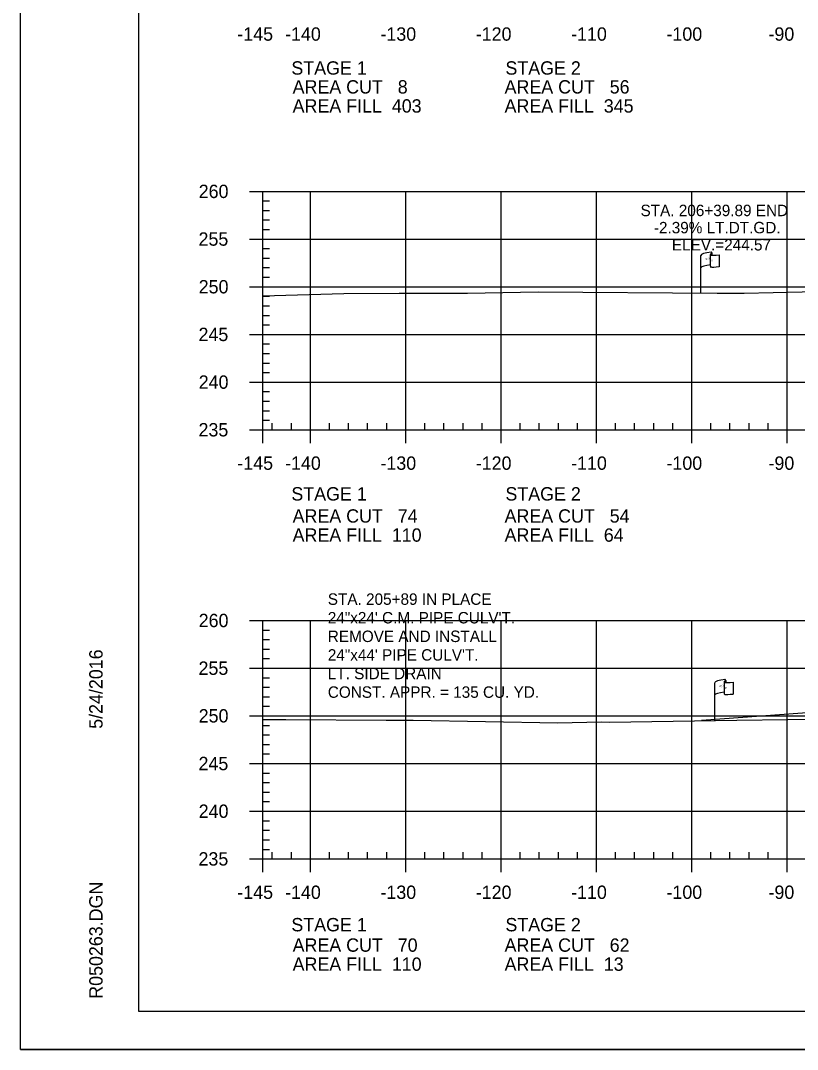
# Model space of a CAD drawing. Extents: x 1365647 to 1367999, y 387113 to 400173.
# Drawn here: x 1365723.7 to 1365805.2, y 390146.1 to 390254 of the extents above; entities that cross this region are included whole.
import ezdxf

# ---------------------------------------------------------------- set-up
doc = ezdxf.new("R2010")
doc.units = 0
for name, color, linetype in [('E_Existing ROW', 7, 'Continuous'), ('R_Axis', 7, 'Continuous'), ('R_Axis Annot', 7, 'Continuous'), ('R_Border', 7, 'Continuous'), ('R_Draft', 7, 'Continuous'), ('R_Drive', 7, 'Continuous'), ('R_Exist Surface', 7, 'Continuous'), ('R_Grid', 7, 'Continuous'), ('R_No Plot', 7, 'Continuous'), ('R_Water', 7, 'Continuous')]:
    doc.layers.add(name, color=color, linetype=linetype)

msp = doc.modelspace()

# ---------------------------------------------------------------- linework, layer by layer
at = {"layer": 'E_Existing ROW'}
for p, q in [((1365795.03, 390225.45), (1365795.03, 390229.4)), ((1365796.03, 390229.49), (1365796.03, 390229.48)), ((1365796.03, 390229.48), (1365796.03, 390228.25)), ((1365796.2, 390229.65), (1365796.2, 390229.41)), ((1365796.96, 390229.45), (1365796.96, 390228.21)), ((1365796.49, 390180.63), (1365796.49, 390184.58)), ((1365797.48, 390184.68), (1365797.48, 390184.66)), ((1365797.48, 390184.66), (1365797.48, 390183.44)), ((1365797.65, 390184.83), (1365797.65, 390184.59)), ((1365798.42, 390184.64), (1365798.42, 390183.4))]:
    msp.add_line(p, q, dxfattribs=at)
for centre, radius, start, end in [((1365796.11, 390229.49), 0.078, 88.6458, 274.2828), ((1365796.12, 390229.65), 0.0783, 263.0712, 93.9564), ((1365796.11, 390228.25), 0.0783, 180, 273.9564), ((1365797.56, 390184.68), 0.078, 88.6458, 274.2828), ((1365797.57, 390184.83), 0.0783, 263.0712, 93.9564), ((1365797.56, 390183.44), 0.0783, 180, 273.9564)]:
    msp.add_arc(centre, radius, start, end, dxfattribs=at)
for centre, major_axis, ratio, start_param, end_param in [((1365796.61, 390229.44), (-1.58, -0.04), 0.19887, 5.030368, 6.283185), ((1365797.32, 390229.56), (-1.23, -0.13), 0.052933, 0.159456, 1.268315), ((1365796.61, 390228.12), (-1.58, -0.04), 0.19887, 5.083035, 6.194897), ((1365797.32, 390228.32), (-1.23, -0.13), 0.052933, 0.159456, 1.268315), ((1365798.07, 390184.63), (-1.58, -0.04), 0.19887, 5.030368, 6.283185), ((1365798.78, 390184.74), (-1.23, -0.13), 0.052933, 0.159456, 1.268315), ((1365798.06, 390183.31), (-1.58, -0.04), 0.19887, 5.083035, 6.194897), ((1365798.78, 390183.5), (-1.23, -0.13), 0.052933, 0.159456, 1.268315)]:
    msp.add_ellipse(centre, major_axis=major_axis, ratio=ratio, start_param=start_param, end_param=end_param, dxfattribs=at)
at = {"layer": 'R_Axis'}
for p, q in [((1365747.69, 390236.11), (1365749.09, 390236.11)), ((1365749.09, 390211.11), (1365749.09, 390236.11)), ((1365749.09, 390235.11), (1365749.79, 390235.11)), ((1365749.09, 390234.11), (1365749.79, 390234.11)), ((1365749.09, 390233.11), (1365749.79, 390233.11)), ((1365749.09, 390232.11), (1365749.79, 390232.11)), ((1365747.69, 390231.11), (1365749.09, 390231.11)), ((1365749.09, 390230.11), (1365749.79, 390230.11)), ((1365749.09, 390229.11), (1365749.79, 390229.11)), ((1365749.09, 390228.11), (1365749.79, 390228.11)), ((1365749.09, 390227.11), (1365749.79, 390227.11)), ((1365747.69, 390226.11), (1365749.09, 390226.11)), ((1365749.09, 390225.11), (1365749.79, 390225.11)), ((1365749.09, 390224.11), (1365749.79, 390224.11)), ((1365749.09, 390223.11), (1365749.79, 390223.11)), ((1365749.09, 390222.11), (1365749.79, 390222.11)), ((1365747.69, 390221.11), (1365749.09, 390221.11)), ((1365749.09, 390220.11), (1365749.79, 390220.11)), ((1365749.09, 390219.11), (1365749.79, 390219.11)), ((1365749.09, 390218.11), (1365749.79, 390218.11)), ((1365749.09, 390217.11), (1365749.79, 390217.11)), ((1365747.69, 390216.11), (1365749.09, 390216.11)), ((1365749.09, 390215.11), (1365749.79, 390215.11)), ((1365749.09, 390214.11), (1365749.79, 390214.11)), ((1365749.09, 390213.11), (1365749.79, 390213.11)), ((1365749.09, 390212.11), (1365749.79, 390212.11)), ((1365749.09, 390211.11), (1365749.09, 390211.81)), ((1365750.09, 390211.11), (1365750.09, 390211.81)), ((1365752.09, 390211.11), (1365752.09, 390211.81)), ((1365756.09, 390211.11), (1365756.09, 390211.81)), ((1365758.09, 390211.11), (1365758.09, 390211.81)), ((1365760.09, 390211.11), (1365760.09, 390211.81)), ((1365762.09, 390211.11), (1365762.09, 390211.81)), ((1365766.09, 390211.11), (1365766.09, 390211.81)), ((1365768.09, 390211.11), (1365768.09, 390211.81)), ((1365770.09, 390211.11), (1365770.09, 390211.81)), ((1365772.09, 390211.11), (1365772.09, 390211.81)), ((1365776.09, 390211.11), (1365776.09, 390211.81)), ((1365778.09, 390211.11), (1365778.09, 390211.81)), ((1365780.09, 390211.11), (1365780.09, 390211.81)), ((1365782.09, 390211.11), (1365782.09, 390211.81)), ((1365786.09, 390211.11), (1365786.09, 390211.81)), ((1365788.09, 390211.11), (1365788.09, 390211.81)), ((1365790.09, 390211.11), (1365790.09, 390211.81)), ((1365792.09, 390211.11), (1365792.09, 390211.81)), ((1365796.09, 390211.11), (1365796.09, 390211.81)), ((1365798.09, 390211.11), (1365798.09, 390211.81)), ((1365800.09, 390211.11), (1365800.09, 390211.81)), ((1365802.09, 390211.11), (1365802.09, 390211.81)), ((1365747.69, 390211.11), (1365749.09, 390211.11)), ((1365749.09, 390211.11), (1366039.09, 390211.11)), ((1365749.09, 390209.71), (1365749.09, 390211.11)), ((1365754.09, 390209.71), (1365754.09, 390211.11)), ((1365764.09, 390209.71), (1365764.09, 390211.11)), ((1365774.09, 390209.71), (1365774.09, 390211.11)), ((1365784.09, 390209.71), (1365784.09, 390211.11)), ((1365794.09, 390209.71), (1365794.09, 390211.11)), ((1365804.09, 390209.71), (1365804.09, 390211.11)), ((1365747.69, 390191.11), (1365749.09, 390191.11)), ((1365749.09, 390166.11), (1365749.09, 390191.11)), ((1365749.09, 390190.11), (1365749.79, 390190.11)), ((1365749.09, 390189.11), (1365749.79, 390189.11)), ((1365749.09, 390188.11), (1365749.79, 390188.11)), ((1365749.09, 390187.11), (1365749.79, 390187.11)), ((1365747.69, 390186.11), (1365749.09, 390186.11)), ((1365749.09, 390185.11), (1365749.79, 390185.11)), ((1365749.09, 390184.11), (1365749.79, 390184.11)), ((1365749.09, 390183.11), (1365749.79, 390183.11)), ((1365749.09, 390182.11), (1365749.79, 390182.11)), ((1365747.69, 390181.11), (1365749.09, 390181.11)), ((1365749.09, 390180.11), (1365749.79, 390180.11)), ((1365749.09, 390179.11), (1365749.79, 390179.11)), ((1365749.09, 390178.11), (1365749.79, 390178.11)), ((1365749.09, 390177.11), (1365749.79, 390177.11)), ((1365747.69, 390176.11), (1365749.09, 390176.11)), ((1365749.09, 390175.11), (1365749.79, 390175.11)), ((1365749.09, 390174.11), (1365749.79, 390174.11)), ((1365749.09, 390173.11), (1365749.79, 390173.11)), ((1365749.09, 390172.11), (1365749.79, 390172.11)), ((1365747.69, 390171.11), (1365749.09, 390171.11)), ((1365749.09, 390170.11), (1365749.79, 390170.11)), ((1365749.09, 390169.11), (1365749.79, 390169.11)), ((1365749.09, 390168.11), (1365749.79, 390168.11)), ((1365749.09, 390167.11), (1365749.79, 390167.11)), ((1365749.09, 390166.11), (1365749.09, 390166.81)), ((1365750.09, 390166.11), (1365750.09, 390166.81)), ((1365752.09, 390166.11), (1365752.09, 390166.81)), ((1365756.09, 390166.11), (1365756.09, 390166.81)), ((1365758.09, 390166.11), (1365758.09, 390166.81)), ((1365760.09, 390166.11), (1365760.09, 390166.81)), ((1365762.09, 390166.11), (1365762.09, 390166.81)), ((1365766.09, 390166.11), (1365766.09, 390166.81)), ((1365768.09, 390166.11), (1365768.09, 390166.81)), ((1365770.09, 390166.11), (1365770.09, 390166.81)), ((1365772.09, 390166.11), (1365772.09, 390166.81)), ((1365776.09, 390166.11), (1365776.09, 390166.81)), ((1365778.09, 390166.11), (1365778.09, 390166.81)), ((1365780.09, 390166.11), (1365780.09, 390166.81)), ((1365782.09, 390166.11), (1365782.09, 390166.81)), ((1365786.09, 390166.11), (1365786.09, 390166.81)), ((1365788.09, 390166.11), (1365788.09, 390166.81)), ((1365790.09, 390166.11), (1365790.09, 390166.81)), ((1365792.09, 390166.11), (1365792.09, 390166.81)), ((1365796.09, 390166.11), (1365796.09, 390166.81)), ((1365798.09, 390166.11), (1365798.09, 390166.81)), ((1365800.09, 390166.11), (1365800.09, 390166.81)), ((1365802.09, 390166.11), (1365802.09, 390166.81)), ((1365747.69, 390166.11), (1365749.09, 390166.11)), ((1365749.09, 390166.11), (1366039.09, 390166.11)), ((1365749.09, 390164.71), (1365749.09, 390166.11)), ((1365754.09, 390164.71), (1365754.09, 390166.11)), ((1365764.09, 390164.71), (1365764.09, 390166.11)), ((1365774.09, 390164.71), (1365774.09, 390166.11)), ((1365784.09, 390164.71), (1365784.09, 390166.11)), ((1365794.09, 390164.71), (1365794.09, 390166.11)), ((1365804.09, 390164.71), (1365804.09, 390166.11))]:
    msp.add_line(p, q, dxfattribs=at)
at = {"layer": 'R_Border'}
for p, q in [((1365736.09, 390150.11), (1365736.09, 390355.57)), ((1365736.09, 390150.11), (1365736.09, 390150.11)), ((1366052.27, 390150.11), (1365736.09, 390150.11))]:
    msp.add_line(p, q, dxfattribs=at)
at = {"layer": 'R_Drive'}
msp.add_line((1365849.85, 390184.61), (1365795.11, 390180.61), dxfattribs=at)
at = {"layer": 'R_Exist Surface'}
for points in [[(1365749.09, 390225.17), (1365757.59, 390225.41), (1365763.39, 390225.43), (1365770.55, 390225.45), (1365777.96, 390225.58), (1365796.76, 390225.43), (1365799.59, 390225.45), (1365811.74, 390225.7)], [(1365749.09, 390180.72), (1365751.5, 390180.72), (1365762.04, 390180.66), (1365764.11, 390180.65), (1365764.85, 390180.65), (1365780.03, 390180.38), (1365784.58, 390180.47), (1365785.44, 390180.43), (1365798.81, 390180.67), (1365804.15, 390180.72), (1365810.16, 390180.78)]]:
    msp.add_lwpolyline(points, dxfattribs=at)
at = {"layer": 'R_Grid'}
for p, q in [((1365749.09, 390236.11), (1366039.09, 390236.11)), ((1365749.09, 390211.11), (1365749.09, 390236.11)), ((1365754.09, 390211.11), (1365754.09, 390236.11)), ((1365764.09, 390211.11), (1365764.09, 390236.11)), ((1365774.09, 390211.11), (1365774.09, 390236.11)), ((1365784.09, 390211.11), (1365784.09, 390236.11)), ((1365794.09, 390211.11), (1365794.09, 390236.11)), ((1365804.09, 390211.11), (1365804.09, 390236.11)), ((1365749.09, 390231.11), (1366039.09, 390231.11)), ((1365749.09, 390226.11), (1366039.09, 390226.11)), ((1365749.09, 390221.11), (1366039.09, 390221.11)), ((1365749.09, 390216.11), (1366039.09, 390216.11)), ((1365749.09, 390211.11), (1366039.09, 390211.11)), ((1365749.09, 390191.11), (1366039.09, 390191.11)), ((1365749.09, 390166.11), (1365749.09, 390191.11)), ((1365754.09, 390166.11), (1365754.09, 390191.11)), ((1365764.09, 390166.11), (1365764.09, 390191.11)), ((1365774.09, 390166.11), (1365774.09, 390191.11)), ((1365784.09, 390166.11), (1365784.09, 390191.11)), ((1365794.09, 390166.11), (1365794.09, 390191.11)), ((1365804.09, 390166.11), (1365804.09, 390191.11)), ((1365749.09, 390186.11), (1366039.09, 390186.11)), ((1365749.09, 390181.11), (1366039.09, 390181.11)), ((1365749.09, 390176.11), (1366039.09, 390176.11)), ((1365749.09, 390171.11), (1366039.09, 390171.11)), ((1365749.09, 390166.11), (1366039.09, 390166.11))]:
    msp.add_line(p, q, dxfattribs=at)
at = {"layer": 'R_No Plot'}
msp.add_line((1365723.69, 390146.13), (1366057.03, 390146.13), dxfattribs=at)
msp.add_lwpolyline([(1365723.69, 390359.47), (1366057.03, 390359.47), (1366057.03, 390146.13), (1365723.69, 390146.13)], close=True, dxfattribs=at)

# ---------------------------------------------------------------- texts
at = {"layer": 'E_Existing ROW'}
for s, height, rotation, p in [('R ', 0.2, 9.9884, (1365795.55, 390228.9)), (' O', 0.2, 9.9884, (1365795.7, 390228.94)), ('W', 0.2, 351.1788, (1365796.03, 390228.77)), ('DWB 11-9-07', 0.001, 90, (1365796.2, 390229.41)), ('DWB 11-9-07', 0.001, 5.0717, (1365796.95, 390228.21)), ('DWB 11-9-07', 0.001, 90, (1365795.03, 390225.45)), ('DWB 11-9-07', 0.001, 90, (1365797.65, 390184.59)), ('R ', 0.2, 9.9884, (1365797.01, 390184.08)), (' O', 0.2, 9.9884, (1365797.15, 390184.13)), ('W', 0.2, 351.1788, (1365797.48, 390183.96)), ('DWB 11-9-07', 0.001, 5.0717, (1365798.41, 390183.4)), ('DWB 11-9-07', 0.001, 90, (1365796.49, 390180.63))]:
    msp.add_text(s, height=height, rotation=rotation, dxfattribs=at).set_placement(p)
at = {"layer": 'R_Axis Annot'}
for s, p in [('-145', (1365746.42, 390251.91)), ('-140', (1365751.43, 390251.91)), ('-130', (1365761.43, 390251.91)), ('-120', (1365771.43, 390251.91)), ('-110', (1365781.43, 390251.91)), ('-100', (1365791.43, 390251.91)), ('-90', (1365802.13, 390251.91)), ('STAGE 1', (1365752.09, 390248.35)), ('STAGE 2', (1365774.54, 390248.35)), ('AREA CUT   8', (1365752.22, 390246.37)), ('AREA CUT   56', (1365774.45, 390246.37)), ('AREA FILL  403', (1365752.22, 390244.37)), ('AREA FILL  345', (1365774.45, 390244.37)), ('260', (1365742.37, 390235.41)), ('255', (1365742.35, 390230.41)), ('250', (1365742.37, 390225.41)), ('245', (1365742.35, 390220.41)), ('240', (1365742.37, 390215.41)), ('235', (1365742.35, 390210.41)), ('-145', (1365746.42, 390206.91)), ('-140', (1365751.43, 390206.91)), ('-130', (1365761.43, 390206.91)), ('-120', (1365771.43, 390206.91)), ('-110', (1365781.43, 390206.91)), ('-100', (1365791.43, 390206.91)), ('-90', (1365802.13, 390206.91)), ('STAGE 1', (1365752.09, 390203.69)), ('STAGE 2', (1365774.54, 390203.69)), ('AREA CUT   74', (1365752.22, 390201.37)), ('AREA CUT   54', (1365774.45, 390201.37)), ('AREA FILL  110', (1365752.22, 390199.37)), ('AREA FILL  64', (1365774.45, 390199.37)), ('260', (1365742.37, 390190.41)), ('255', (1365742.35, 390185.41)), ('250', (1365742.37, 390180.41)), ('245', (1365742.35, 390175.41)), ('240', (1365742.37, 390170.41)), ('235', (1365742.35, 390165.41)), ('-145', (1365746.42, 390161.91)), ('-140', (1365751.43, 390161.91)), ('-130', (1365761.43, 390161.91)), ('-120', (1365771.43, 390161.91)), ('-110', (1365781.43, 390161.91)), ('-100', (1365791.43, 390161.91)), ('-90', (1365802.13, 390161.91)), ('STAGE 1', (1365752.09, 390158.51)), ('STAGE 2', (1365774.54, 390158.51)), ('AREA CUT   70', (1365752.22, 390156.37)), ('AREA CUT   62', (1365774.45, 390156.37)), ('AREA FILL  110', (1365752.22, 390154.37)), ('AREA FILL  13', (1365774.45, 390154.37))]:
    msp.add_text(s, height=1.4, dxfattribs=at).set_placement(p)
at = {"layer": 'R_Border'}
for s, p in [('5/24/2016', (1365732.29, 390179.75)), ('R050263.DGN', (1365732.29, 390151.44))]:
    msp.add_text(s, height=1.4, rotation=90, dxfattribs=at).set_placement(p)
at = {"layer": 'R_Draft'}
for s, p in [('STA. 205+89 IN PLACE', (1365755.91, 390192.75)), ('24"x24\' C.M. PIPE CULV\'T.', (1365755.91, 390190.8)), ('REMOVE AND INSTALL ', (1365755.91, 390188.85)), ('24"x44\' PIPE CULV\'T.', (1365755.91, 390186.9)), ('LT. SIDE DRAIN', (1365755.91, 390184.95)), ('CONST. APPR. = 135 CU. YD.', (1365755.91, 390183))]:
    msp.add_text(s, height=1.2, rotation=360, dxfattribs=at).set_placement(p)
at = {"layer": 'R_Water'}
for s, p in [('STA. 206+39.89 END', (1365788.71, 390233.51)), ('-2.39% LT.DT.GD.', (1365790.11, 390231.71)), ('ELEV.=244.57', (1365792, 390229.91))]:
    msp.add_text(s, height=1.2, dxfattribs=at).set_placement(p)

doc.saveas('drawing.dxf')
